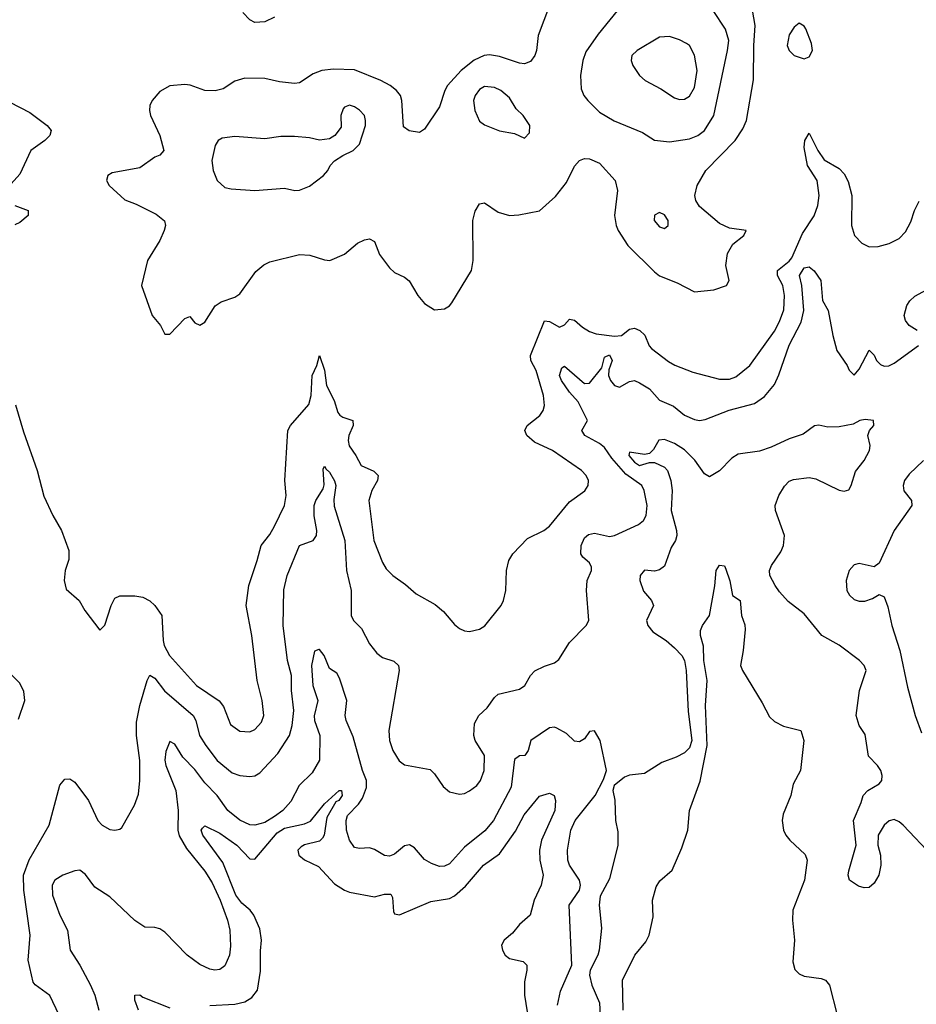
# Model space of a CAD drawing. Header units: inches. Extents: x 1603819 to 1745079, y 385938 to 533966.
# Tile 275 of 561: x 1710829 to 1714418, y 423714 to 427653. Entities that reach past the tile are written whole.
import ezdxf

# ---------------------------------------------------------------- set-up
doc = ezdxf.new("R2010")
doc.units = ezdxf.units.IN
doc.header["$MEASUREMENT"] = 0
doc.layers.add('B7412', color=7, linetype='Continuous')

msp = doc.modelspace()

# ---------------------------------------------------------------- linework, layer by layer
at = {"layer": 'B7412', "color": 5}
for points, elevation in [([(1712950.7, 427710), (1712904.7, 427590), (1712898.2, 427530), (1712891.1, 427510), (1712873.5, 427486.5), (1712850, 427477.5), (1712830, 427479.9), (1712750, 427506), (1712710, 427512.5), (1712689.1, 427510), (1712648.6, 427491.4), (1712596.1, 427450), (1712541.3, 427390), (1712530.6, 427370), (1712510, 427305.1), (1712450, 427214.8), (1712430, 427202.1), (1712388.2, 427208.2), (1712365.2, 427225.2), (1712358.8, 427330), (1712353.2, 427350), (1712337.7, 427370), (1712312.3, 427390), (1712274.6, 427410), (1712170, 427452.4), (1712085.1, 427454.9), (1712038.4, 427450), (1712003.6, 427436.4), (1711950, 427401.4), (1711930, 427398.8), (1711870, 427405.3), (1711810, 427418.5), (1711730, 427419.8), (1711690, 427407.6), (1711643.5, 427376.5), (1711611.6, 427368.4), (1711570, 427370.8), (1711512, 427392), (1711490, 427394.4), (1711430, 427388.3), (1711390, 427366.8), (1711359.3, 427330), (1711350.9, 427310), (1711348.9, 427290), (1711353.2, 427270), (1711390.1, 427190), (1711406.4, 427130), (1711390, 427111.8), (1711370, 427103), (1711310, 427061.1), (1711199.6, 427040.4), (1711182, 427030), (1711177.1, 427010), (1711188.2, 426990), (1711250, 426932.2), (1711295.6, 426915.6), (1711375.6, 426875.6), (1711408.4, 426848.4), (1711412.7, 426830), (1711408.2, 426810), (1711390.4, 426770), (1711341.6, 426690), (1711317, 426590), (1711359.3, 426470), (1711392.4, 426430), (1711410, 426394.8), (1711430, 426395.5), (1711490, 426458), (1711510, 426466), (1711530, 426441), (1711550, 426430.8), (1711570, 426442.8), (1711611.2, 426508.8), (1711635.6, 426524.4), (1711690, 426543.1), (1711710, 426556.4), (1711774.6, 426645.4), (1711806.8, 426673.2), (1711830, 426685), (1711950, 426714.2), (1711991.1, 426711.1), (1712050, 426692.4), (1712070.6, 426690.6), (1712130, 426714.9), (1712181.1, 426758.9), (1712210, 426772.8), (1712230, 426776.9), (1712250, 426765.5), (1712270, 426714), (1712310, 426660.4), (1712330, 426641.3), (1712370, 426623.6), (1712388.6, 426608.6), (1712423.6, 426550), (1712450, 426517.6), (1712490, 426492), (1712530, 426497), (1712550, 426508.5), (1712559.8, 426520.2), (1712638.3, 426650), (1712645.1, 426690), (1712643.7, 426850), (1712652, 426888), (1712670, 426917), (1712690, 426920.9), (1712744, 426884), (1712790, 426870.2), (1712827.8, 426872.2), (1712910, 426888.8), (1712974.3, 426945.7), (1713017.8, 427002.2), (1713050, 427067.7), (1713069.8, 427090.2), (1713090, 427097.6), (1713110, 427097), (1713150, 427079.5), (1713212.4, 427010), (1713222.8, 426970), (1713210.2, 426870), (1713216.5, 426830), (1713224.7, 426810), (1713264, 426750), (1713370, 426644.7), (1713390, 426628.4), (1713460.7, 426600.7), (1713530, 426565.2), (1713607.5, 426572.5), (1713658, 426590), (1713669.7, 426610), (1713656.4, 426670), (1713661.9, 426718.1), (1713684.2, 426755.8), (1713727.6, 426790), (1713737.2, 426810), (1713670, 426819.4), (1713630, 426838.6), (1713550, 426906.6), (1713535.9, 426930), (1713531.6, 426950), (1713541.2, 426990), (1713575.3, 427050), (1713693.5, 427170), (1713723.5, 427216.5), (1713738, 427250), (1713766.9, 427413.1), (1713767.5, 427550), (1713773.3, 427630), (1713756.4, 427730)], 320), ([(1711850, 427663.4), (1711810, 427644.5), (1711770, 427641.8), (1711750, 427652.4), (1711722.2, 427682.2)], 280), ([(1713238, 427710), (1713144.2, 427595.8), (1713095.5, 427524.5), (1713083.9, 427490), (1713074.2, 427430), (1713076.2, 427376.2), (1713087.3, 427350), (1713102.9, 427330), (1713150, 427283.8), (1713209, 427249), (1713321.8, 427201.8), (1713370, 427171.1), (1713430, 427165), (1713510, 427176.6), (1713544.4, 427190), (1713569.8, 427210), (1713607.9, 427270), (1713663, 427530), (1713667.9, 427570), (1713655, 427615), (1713604.8, 427690)], 340), ([(1710790, 427323.8), (1710870, 427281.5), (1710939.1, 427230), (1710955.9, 427210), (1710949.6, 427190), (1710930.6, 427170), (1710874, 427130), (1710830, 427035.4), (1710771, 426970)], 280), ([(1710812.8, 426112.8), (1710844.2, 426004.2), (1710899.1, 425850), (1710926.5, 425746.5), (1710962.3, 425670), (1710996.6, 425610), (1711026.7, 425530), (1711026.8, 425493.2), (1711011.4, 425450), (1711007.2, 425410), (1711014.9, 425374.9), (1711067.2, 425330), (1711090.2, 425290.2), (1711150, 425211.3), (1711170, 425231), (1711196, 425310), (1711210, 425338.4), (1711230, 425348.5), (1711290, 425348.8), (1711323, 425343), (1711350, 425328.4), (1711370.4, 425310), (1711398, 425270), (1711404, 425170), (1711408.1, 425150), (1711428.7, 425110), (1711537.5, 424990), (1711628.5, 424928.5), (1711645.8, 424905.8), (1711673.7, 424833.7), (1711710, 424806.2), (1711750, 424803.8), (1711770, 424813.2), (1711796.7, 424843.3), (1711806, 424870), (1711800.5, 424930), (1711780.6, 425010), (1711758.5, 425190), (1711736.2, 425310), (1711746.3, 425390), (1711780.2, 425490), (1711795.4, 425550), (1711830, 425593.6), (1711850, 425627.1), (1711889.2, 425710), (1711895.8, 425750), (1711891.1, 425810), (1711903, 426010), (1711913.1, 426030), (1711986.4, 426113.6), (1711995.6, 426150), (1711999.8, 426230), (1712018.9, 426270), (1712030, 426310.4), (1712050, 426251), (1712057, 426190), (1712088.1, 426130), (1712102.3, 426082.3), (1712110.6, 426070.6), (1712123.3, 426063.3), (1712163.1, 426050), (1712164.3, 426030), (1712146.4, 425990), (1712143.8, 425970), (1712147.9, 425947.9), (1712174.8, 425910), (1712195.8, 425870), (1712246.7, 425846.7), (1712264.1, 425830), (1712262, 425810), (1712239.4, 425770), (1712226.4, 425730), (1712246.4, 425570), (1712281.1, 425481.1), (1712296.8, 425456.8), (1712323.1, 425430), (1712374.1, 425394.1), (1712416.9, 425356.9), (1712493, 425313), (1712525.9, 425285.9), (1712570, 425233), (1712590, 425217.1), (1712610, 425208.2), (1712630, 425206), (1712670, 425214.4), (1712691.8, 425228.2), (1712756.9, 425310), (1712766, 425330), (1712774.7, 425370), (1712777.6, 425450), (1712787.8, 425490), (1712803.5, 425516.5), (1712862.2, 425577.8), (1712927.3, 425610), (1712950, 425627.4), (1713030, 425724.9), (1713091.9, 425768.1), (1713105.1, 425790), (1713105.6, 425810), (1713096.3, 425830), (1713078.7, 425850), (1712962.4, 425930), (1712890, 425963.5), (1712858.7, 425990), (1712850.8, 426010), (1712860.9, 426030), (1712910.8, 426070), (1712924.8, 426090), (1712930.7, 426110), (1712926.3, 426150), (1712896.1, 426250), (1712875, 426290), (1712874.1, 426310), (1712930, 426448.7), (1712950, 426446.2), (1712990, 426422.6), (1713010, 426433.1), (1713030, 426454.7), (1713050, 426451.6), (1713082.6, 426422.6), (1713110, 426405.4), (1713136.5, 426396.5), (1713210, 426386.8), (1713238.3, 426390), (1713270, 426415), (1713290, 426418.9), (1713311.7, 426410), (1713331.1, 426391.1), (1713349.2, 426349.2), (1713358.4, 426338.4), (1713425.9, 426285.9), (1713451.6, 426271.6), (1713523.1, 426243.1), (1713630, 426215.7), (1713670, 426215.3), (1713695.3, 426224.7), (1713751.5, 426270), (1713850, 426406.7), (1713870, 426446), (1713887.8, 426492.2), (1713890.3, 426550), (1713883.5, 426590), (1713863.2, 426630), (1713863, 426650), (1713910, 426687.3), (1713919.5, 426700.5), (1713962.1, 426797.9), (1714010, 426868.4), (1714024.7, 426910), (1714029.9, 426950.1), (1714022, 427010), (1713983.1, 427070), (1713970, 427142), (1713971.5, 427170), (1713990, 427199.1), (1714023.5, 427130), (1714050, 427093.4), (1714110, 427058.4), (1714130, 427036.5), (1714145.6, 427005.6), (1714159.8, 426950), (1714158.4, 426830), (1714170.2, 426790), (1714199.9, 426759.9), (1714230, 426744.4), (1714265.4, 426745.4), (1714310, 426758.2), (1714350, 426778.5), (1714375.3, 426804.7), (1714395.8, 426844.2), (1714410.8, 426890), (1714430, 426928)], 280), ([(1710810.1, 426910.1), (1710863.1, 426890), (1710863.9, 426870), (1710830, 426841.9), (1710810, 426832.1)], 280), ([(1710987.4, 423670), (1710950, 423749.6), (1710891.2, 423791.2), (1710883, 423803), (1710863.1, 423890), (1710871.2, 423990), (1710845.4, 424170), (1710845, 424230), (1710867.5, 424292.5), (1710946.8, 424430), (1710989.8, 424590.2), (1711010, 424614.4), (1711030, 424616.4), (1711050, 424602.4), (1711104.7, 424530), (1711142.6, 424450), (1711158.9, 424430), (1711190, 424413.8), (1711210, 424410.3), (1711230, 424414.4), (1711238.2, 424421.8), (1711288.9, 424511.1), (1711304.9, 424555.1), (1711310.7, 424609.3), (1711310.7, 424689.3), (1711297, 424790), (1711297.6, 424842.4), (1711309.9, 424910), (1711339.8, 425010), (1711350, 425030.3), (1711370, 425019.1), (1711408.6, 424968.6), (1711524.2, 424870), (1711534.4, 424850), (1711549.4, 424790), (1711574.2, 424750), (1711619.2, 424690), (1711680.3, 424640.3), (1711710.8, 424629.2), (1711750, 424625.2), (1711770, 424627.9), (1711790, 424640.3), (1711863.2, 424716.8), (1711909.9, 424790), (1711920.2, 424830), (1711926.6, 424890), (1711917.8, 424970), (1711917.1, 425030), (1711901.2, 425090), (1711884.1, 425230), (1711887.2, 425372.8), (1711900.3, 425430), (1711949.8, 425550.2), (1712004, 425570), (1712017.4, 425590), (1712019.2, 425610), (1712007.7, 425667.7), (1712008.1, 425710), (1712014.5, 425730), (1712044, 425776), (1712047.5, 425792.5), (1712044.4, 425855.6), (1712050, 425867.3), (1712055.5, 425855.5), (1712070, 425843.1), (1712090, 425808.2), (1712095, 425790), (1712086.2, 425733.8), (1712087.5, 425707.5), (1712130.6, 425570), (1712137.1, 425450), (1712155.9, 425370), (1712156.5, 425270), (1712165.8, 425250), (1712197.3, 425217.3), (1712230, 425156.5), (1712258.7, 425118.7), (1712282, 425102), (1712327.5, 425087.5), (1712346, 425070), (1712347.7, 425050), (1712307.1, 424810), (1712309.2, 424770), (1712323.2, 424730), (1712348.3, 424688.3), (1712370, 424672.4), (1712472.8, 424652.8), (1712490, 424636.3), (1712524.8, 424584.8), (1712550, 424564.4), (1712590, 424554.4), (1712610, 424558), (1712630, 424567.4), (1712658.8, 424590), (1712673.9, 424610), (1712688.4, 424650), (1712689.8, 424710), (1712652.4, 424770), (1712646.6, 424790), (1712650, 424838), (1712667, 424870), (1712700.5, 424899.5), (1712730, 424942), (1712744.9, 424955.1), (1712830, 424974.3), (1712850.7, 424989.3), (1712874.3, 425030), (1712891.7, 425048.3), (1712930, 425067.4), (1712970, 425080.3), (1712986.8, 425093.2), (1713030, 425161.6), (1713097, 425230), (1713107, 425250), (1713098.3, 425370), (1713101.1, 425410), (1713118.3, 425450), (1713117.7, 425462.3), (1713110, 425480.5), (1713083.4, 425503.4), (1713075.8, 425515.8), (1713077, 425550), (1713090, 425580.9), (1713106.4, 425593.6), (1713130, 425598.6), (1713190, 425585.9), (1713210, 425590.1), (1713305.8, 425634.2), (1713326.6, 425650), (1713337, 425670), (1713340.5, 425710), (1713329.1, 425770), (1713320.2, 425790), (1713255.7, 425835.7), (1713199.3, 425899.3), (1713170, 425942.3), (1713150, 425958.3), (1713091.6, 425990), (1713079.8, 426010), (1713102.2, 426050), (1713064.9, 426124.9), (1713030, 426163.4), (1712998.2, 426210), (1712989.5, 426230), (1712999.4, 426260.6), (1713010, 426266.9), (1713090, 426197.4), (1713110, 426199.4), (1713159.3, 426260.7), (1713170, 426303.1), (1713190, 426312.1), (1713200.5, 426290), (1713188.1, 426251.9), (1713186.4, 426230), (1713194.4, 426210), (1713210, 426189.4), (1713230, 426182.7), (1713270, 426205.8), (1713290, 426209.2), (1713310, 426201), (1713350, 426176.3), (1713390.5, 426130.5), (1713447, 426107), (1713490, 426071.3), (1713530, 426053.8), (1713550, 426050.3), (1713573.5, 426053.5), (1713669.4, 426090.6), (1713770, 426117.8), (1713810, 426145.6), (1713850, 426193.8), (1713867.9, 426232.1), (1713909.3, 426350.7), (1713957.2, 426442.8), (1713968.7, 426490), (1713959.8, 426590), (1713950.4, 426630), (1713970, 426660.4), (1713990, 426665), (1714010, 426648.8), (1714036.3, 426610), (1714042.4, 426530), (1714065.8, 426490), (1714084.6, 426390), (1714100.8, 426330), (1714142, 426270), (1714150, 426250.8), (1714170, 426231), (1714190, 426254.8), (1714230, 426331), (1714250, 426311.3), (1714258.4, 426290), (1714274.4, 426274.4), (1714290, 426266.9), (1714308.2, 426268.2), (1714330, 426279.3), (1714426.6, 426350)], 260), ([(1714421.6, 426410), (1714389.9, 426429.9), (1714374.6, 426450), (1714369.9, 426470.1), (1714380.6, 426510), (1714392, 426528), (1714412.5, 426547.5), (1714490.5, 426589.5)], 260), ([(1714484.9, 424304.9), (1714365.5, 424430), (1714350, 424443.8), (1714330, 424453), (1714310, 424447.7), (1714290, 424430.7), (1714265.1, 424390), (1714264.7, 424350), (1714274.7, 424310), (1714276, 424270), (1714267.6, 424230), (1714250, 424199.1), (1714230, 424181.6), (1714210, 424179.3), (1714186.7, 424186.7), (1714150.5, 424210.5), (1714145.5, 424230), (1714148, 424248), (1714178, 424350), (1714166.4, 424450), (1714198, 424522), (1714204.9, 424550), (1714223.8, 424570), (1714270, 424596.2), (1714280.3, 424610), (1714282, 424630), (1714275.8, 424650), (1714262.4, 424670), (1714227.2, 424707.2), (1714213.3, 424793.3), (1714189.3, 424829.3), (1714176.9, 424870), (1714190.2, 424970), (1714218.2, 425050), (1714210.2, 425070), (1714191.5, 425090), (1714110, 425151.2), (1714040.3, 425190), (1713970, 425276.9), (1713905, 425325), (1713870, 425364), (1713853, 425390), (1713832.2, 425430), (1713830.2, 425450), (1713839, 425470), (1713876, 425524), (1713886.8, 425550), (1713890.1, 425590.1), (1713854.5, 425690), (1713853.4, 425710), (1713868.3, 425750), (1713890, 425787), (1713910, 425806.4), (1713926.3, 425813.7), (1713990, 425821.6), (1714016.2, 425816.2), (1714110, 425771.5), (1714130, 425767), (1714147.9, 425772.1), (1714158, 425790), (1714174.6, 425845.4), (1714210, 425889.2), (1714230.4, 425930), (1714233.4, 425950), (1714224, 425990), (1714230.8, 426010), (1714248, 426030), (1714246.8, 426050), (1714213.5, 426053.5), (1714192.7, 426050), (1714165.1, 426034.9), (1714110, 426024.2), (1714063.5, 426023.5), (1714028.3, 426031.7), (1714011.4, 426028.6), (1713965.3, 425994.7), (1713910, 425975.8), (1713837.1, 425942.9), (1713790, 425927.5), (1713705, 425915), (1713680.4, 425899.6), (1713630, 425848.6), (1713590, 425824.2), (1713570, 425835.9), (1713531.6, 425891.6), (1713490, 425932.7), (1713450, 425957.2), (1713410, 425973.4), (1713388.3, 425971.7), (1713365.8, 425934.2), (1713350, 425917.6), (1713330, 425913.7), (1713270, 425922.8), (1713267.4, 425910), (1713290, 425882.6), (1713309.7, 425870), (1713350, 425881.6), (1713370, 425881.7), (1713410, 425863.2), (1713422.1, 425850), (1713435.9, 425810), (1713441.3, 425770), (1713437.6, 425690), (1713458.8, 425610), (1713459.9, 425590), (1713454.2, 425570), (1713437.7, 425542.3), (1713410, 425467.1), (1713390, 425452.2), (1713370, 425447.6), (1713329.7, 425450.3), (1713312.8, 425430), (1713311.7, 425410), (1713326.3, 425366.3), (1713358.7, 425330), (1713366, 425310), (1713338.9, 425250), (1713343.5, 425230), (1713363.9, 425203.9), (1713417.2, 425170), (1713450, 425140.7), (1713479.4, 425110), (1713490.5, 425090), (1713496.9, 425050), (1713505.5, 424885.5), (1713519.9, 424770), (1713510, 424739.6), (1713490, 424720.7), (1713457.1, 424702.9), (1713399.2, 424680.8), (1713330, 424637.8), (1713269.8, 424630.2), (1713250, 424623.1), (1713209, 424590), (1713203.7, 424570), (1713210.9, 424530.9), (1713214.7, 424450), (1713224.1, 424404.1), (1713223.1, 424350), (1713190, 424216), (1713153, 424147), (1713149.5, 424110.5), (1713158, 424018), (1713148.9, 423930), (1713143.2, 423910), (1713112.8, 423850), (1713110.7, 423830), (1713119.4, 423790), (1713150, 423719.6), (1713152.6, 423670)], 240), ([(1714447.5, 425890), (1714390, 425834.4), (1714370.8, 425810), (1714365, 425790), (1714368.4, 425768.4), (1714398.5, 425730), (1714400.2, 425710), (1714330.1, 425609.9), (1714270, 425479.3), (1714250, 425463.7), (1714190, 425477), (1714170, 425472.7), (1714150, 425449.4), (1714137.2, 425410), (1714140.2, 425370), (1714150.9, 425350.9), (1714170, 425334), (1714190, 425327.1), (1714212.7, 425327.3), (1714242.7, 425337.3), (1714270, 425353.4), (1714290, 425344), (1714303.8, 425303.8), (1714320.2, 425230), (1714352.7, 425130), (1714382.6, 424982.6), (1714413.1, 424870), (1714439.6, 424799.6)], 260), ([(1713245.4, 423690), (1713241.8, 423810), (1713291.9, 423910), (1713336.2, 423963.8), (1713349.1, 423990), (1713364.4, 424064.4), (1713362.8, 424130), (1713376.6, 424183.4), (1713391.9, 424208.1), (1713441.3, 424250), (1713480.1, 424339.9), (1713503.1, 424410), (1713511, 424490), (1713553.7, 424606.3), (1713581.6, 424750), (1713574.6, 424910), (1713581.5, 425010), (1713567.3, 425090), (1713566.2, 425146.2), (1713554.5, 425190), (1713555.1, 425210), (1713562.7, 425230), (1713590.9, 425269.1), (1713612.1, 425387.9), (1713617.4, 425450), (1713630, 425470.4), (1713650, 425468), (1713655.6, 425455.6), (1713672.1, 425407.9), (1713682.8, 425350), (1713713.7, 425330), (1713718.9, 425270), (1713731.9, 425231.9), (1713733, 425213), (1713725.8, 425130), (1713714.5, 425070), (1713722.2, 425050), (1713800.7, 424920.7), (1713830, 424863.8), (1713850, 424846), (1713886.7, 424826.7), (1713956, 424810), (1713968, 424770), (1713954.9, 424650), (1713925.9, 424594.1), (1713916.3, 424550), (1713885.5, 424474.5), (1713881.8, 424450), (1713887.2, 424410), (1713896.6, 424390), (1713911.4, 424370), (1713973.2, 424313.2), (1713981.5, 424290), (1713970.1, 424210), (1713924.4, 424090), (1713922.7, 424050), (1713930.2, 423970), (1713923.9, 423883.9), (1713932.5, 423852.5), (1713950, 423835.3), (1713970, 423826.7), (1714037.8, 423817.8), (1714054.4, 423810), (1714071.1, 423791.1), (1714101.5, 423670)], 220), ([(1712982.3, 423710), (1712993.9, 423766.1), (1713039.3, 423870), (1713028.8, 424110), (1713070.8, 424170), (1713074.8, 424190), (1713070.7, 424210), (1713030.2, 424270.2), (1713023.2, 424290), (1713022.3, 424330), (1713035.2, 424410), (1713053, 424450), (1713133, 424550), (1713166.4, 424613.6), (1713177.6, 424650), (1713153, 424770), (1713130, 424808), (1713110, 424804.9), (1713090, 424776.4), (1713070, 424763.7), (1713050, 424766.7), (1713017.7, 424797.7), (1712979.3, 424819.3), (1712970, 424823.2), (1712950, 424820.2), (1712875.3, 424770), (1712864.1, 424730), (1712851.5, 424710), (1712830, 424708.4), (1712810, 424693.7), (1712796.7, 424583.3), (1712726, 424450), (1712691.4, 424408.6), (1712610, 424342.1), (1712550, 424276.1), (1712530, 424266.6), (1712510, 424265.7), (1712477.5, 424277.5), (1712450, 424293.6), (1712410, 424340.3), (1712390, 424351.8), (1712370, 424347.8), (1712330, 424314.6), (1712310, 424306.5), (1712290, 424309.1), (1712250, 424333.4), (1712230, 424340.3), (1712190, 424336.9), (1712170, 424341.7), (1712149.2, 424370), (1712137.5, 424410), (1712135.7, 424450), (1712141.5, 424470), (1712185.6, 424514.4), (1712201.8, 424538.2), (1712218.1, 424581.9), (1712218, 424610), (1712201.2, 424650), (1712163.8, 424783.8), (1712136.3, 424850), (1712132.6, 424870), (1712139.2, 424930), (1712110, 425019.1), (1712098.2, 425038.2), (1712070, 425058), (1712048.2, 425110), (1712030, 425134), (1712026.8, 425133.2), (1712010, 425127.3), (1711997.8, 425070), (1712003.1, 424990), (1712022.8, 424930), (1712008.3, 424868.3), (1712008.9, 424850), (1712031.2, 424790), (1712028.9, 424691.1), (1711999.8, 424640.2), (1711948.1, 424590), (1711915.3, 424524.7), (1711882.8, 424490), (1711850, 424464.7), (1711810, 424441), (1711770, 424430.7), (1711750, 424431.5), (1711710.1, 424450.1), (1711662.7, 424490), (1711619.8, 424550), (1711570, 424600.6), (1711530, 424653.1), (1711482.4, 424702.4), (1711450, 424754.9), (1711430, 424764.9), (1711414.2, 424725.8), (1711409.9, 424690.1), (1711413.8, 424670), (1711454.3, 424570), (1711463.6, 424490), (1711461.8, 424410), (1711467.4, 424387.4), (1711497.2, 424337.2), (1711570, 424247.2), (1711600.5, 424200.5), (1711632.5, 424130), (1711661.1, 424050), (1711669.9, 424010), (1711673.1, 423946.9), (1711668.7, 423910), (1711650, 423868.1), (1711630, 423852.8), (1711610, 423850.1), (1711590, 423854.1), (1711550, 423873), (1711500.2, 423910), (1711410, 424002.6), (1711390, 424015.8), (1711370, 424021.3), (1711330, 424023.1), (1711290, 424048.7), (1711190, 424143.8), (1711130, 424182.4), (1711092.8, 424232.8), (1711070, 424250.3), (1711050, 424247.4), (1711002.7, 424230), (1710969.7, 424210), (1710959.8, 424190), (1710960.3, 424150), (1710990.6, 424070), (1711020.6, 424010), (1711031.4, 423930), (1711069.8, 423870), (1711112.8, 423790), (1711130.8, 423750), (1711146.2, 423690)], 240), ([(1710825, 424855), (1710849.7, 424930), (1710846.1, 424966.1), (1710830, 424998.4), (1710754.1, 425074.1)], 280), ([(1711590.8, 423709.2), (1711690, 423714.5), (1711730, 423724.2), (1711758.8, 423741.2), (1711780.9, 423770), (1711793.5, 423846.5), (1711792.7, 423927.3), (1711797.3, 423970), (1711790, 424016.3), (1711766.5, 424070), (1711751.4, 424090), (1711718, 424118), (1711695, 424150), (1711641.9, 424281.9), (1711563, 424390), (1711556.1, 424410), (1711560.7, 424419.3), (1711570, 424427.6), (1711630, 424398.4), (1711698.1, 424350), (1711750, 424295.7), (1711770, 424295), (1711860.4, 424399.6), (1711890, 424418.2), (1711970, 424436.2), (1711993.5, 424446.5), (1712050, 424516.1), (1712107.6, 424570), (1712118, 424570), (1712120.3, 424550), (1712106.4, 424530), (1712095.4, 424524.6), (1712058.8, 424461.2), (1712047.8, 424390), (1712041, 424379), (1712030, 424366.1), (1711970, 424352.1), (1711956.1, 424343.9), (1711943.1, 424330), (1711946.6, 424310), (1711970, 424292.1), (1712025.8, 424265.8), (1712090, 424195.8), (1712130, 424170.2), (1712150, 424162.2), (1712250, 424143.6), (1712290, 424154.6), (1712314.5, 424154.5), (1712321, 424141), (1712325.3, 424085.3), (1712330, 424075.5), (1712350, 424071.7), (1712475.3, 424124.7), (1712550, 424136.8), (1712570, 424147.7), (1712613.2, 424186.8), (1712685.7, 424270), (1712750, 424316), (1712813.9, 424406.1), (1712848.6, 424471.4), (1712910, 424546.7), (1712950, 424559), (1712969.1, 424549.1), (1712974.6, 424530), (1712971.5, 424490), (1712918.7, 424370), (1712910.1, 424330.1), (1712911.4, 424290), (1712924.2, 424230), (1712916.9, 424190), (1712889.3, 424130), (1712873.1, 424070), (1712830, 424033.3), (1712801.5, 423998.5), (1712768.5, 423970), (1712758.5, 423950), (1712762, 423930), (1712772.4, 423910), (1712790, 423896.8), (1712844.8, 423884.8), (1712859, 423870), (1712859.6, 423850), (1712850, 423804), (1712849.7, 423750), (1712866.2, 423650)], 220), ([(1711304.4, 423690), (1711289.7, 423730), (1711290, 423750.8), (1711310, 423752.2), (1711322.5, 423742.5), (1711430, 423699.7)], 220)]:
    msp.add_lwpolyline(points, dxfattribs=dict(at, elevation=elevation))
for points, elevation in [([(1713950, 427639.5), (1713930, 427624), (1713910, 427593.5), (1713901.7, 427550), (1713908.7, 427530), (1713930, 427509.6), (1713970, 427497.5), (1713990, 427504.3), (1714002.7, 427530), (1713998.5, 427558.5), (1713976.6, 427616.6), (1713970, 427627.6)], 320), ([(1713430, 427586.2), (1713390, 427583.1), (1713300.5, 427530), (1713279.3, 427510), (1713277.6, 427490), (1713283.1, 427470), (1713310.4, 427430), (1713332.7, 427410), (1713396.3, 427376.3), (1713450, 427340.3), (1713470, 427334.3), (1713490, 427335.6), (1713510, 427347.6), (1713530, 427381.6), (1713541.7, 427450), (1713530, 427511.8), (1713510, 427549.7), (1713498.5, 427558.5), (1713470, 427573.5)], 360), ([(1712690, 427385.6), (1712670, 427374.5), (1712652.3, 427350), (1712646.5, 427330), (1712651, 427290), (1712670, 427247.6), (1712690, 427232.4), (1712750, 427208.9), (1712810, 427197.6), (1712850, 427179.5), (1712870, 427200.7), (1712870.7, 427230.7), (1712845.1, 427270), (1712816.9, 427296.9), (1712790, 427340.4), (1712755.8, 427370), (1712730, 427381.6)], 340), ([(1712150, 427311.5), (1712130, 427303.7), (1712123.8, 427296.2), (1712114.9, 427270), (1712116.4, 427223.6), (1712090.7, 427190), (1712070, 427176.9), (1712030, 427171.5), (1711990, 427181.1), (1711930, 427186.4), (1711874.3, 427185.7), (1711810, 427177.2), (1711690, 427185.8), (1711640.2, 427179.8), (1711623.8, 427170), (1711611.8, 427150), (1711599, 427090), (1711604.4, 427050), (1711620.3, 427010), (1711650, 426982.2), (1711676.4, 426976.4), (1711770, 426970.2), (1711890, 426978.9), (1711930.4, 426970.4), (1711950, 426971.8), (1711990, 426987.8), (1712045.6, 427030), (1712062.4, 427050), (1712071.8, 427070), (1712090, 427088.2), (1712122.7, 427110), (1712164.5, 427130), (1712190, 427154.8), (1712213.3, 427230), (1712214, 427250), (1712209.3, 427270), (1712190, 427292), (1712170, 427304.5)], 340), ([(1713390, 426881.7), (1713370, 426871.2), (1713369.4, 426850), (1713390, 426824.7), (1713410, 426818), (1713425.6, 426830), (1713424.4, 426850), (1713410, 426872.2)], 340)]:
    msp.add_lwpolyline(points, close=True, dxfattribs=dict(at, elevation=elevation))

doc.saveas('drawing.dxf')
